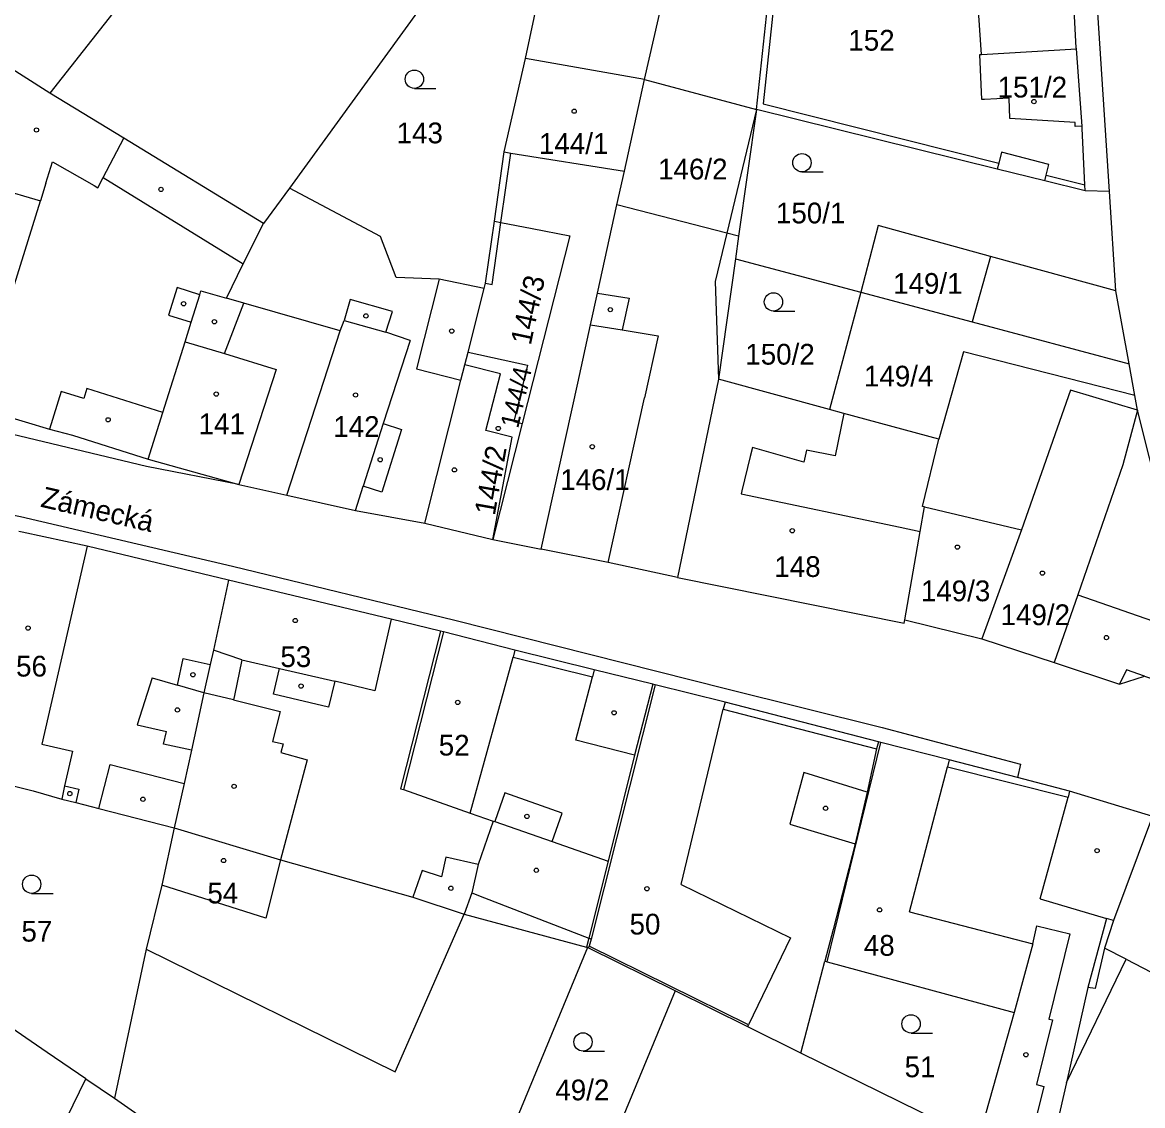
# Model space of a CAD drawing. Extents: x -724107 to -720612, y -1045267 to -1038441.
# Drawn here: x -722911.9 to -722820.2, y -1042539.9 to -1042451.2 of the extents above; entities that cross this region are included whole.
import ezdxf

# ---------------------------------------------------------------- set-up
doc = ezdxf.new("R2010")
doc.units = 0
for name, color, linetype in [('Hranice parcel', 7, 'Continuous'), ('Parcelní čísla', 7, 'Continuous'), ('Pop  PČ popisy', 7, 'Continuous'), ('Vnitřní kresba', 7, 'Continuous'), ('Značky budov', 7, 'Continuous'), ('Značky kultur', 7, 'Continuous')]:
    doc.layers.add(name, color=color, linetype=linetype)

msp = doc.modelspace()

# ---------------------------------------------------------------- linework, layer by layer
at = {"layer": 'Hranice parcel'}
for p, q in [((-722883.48, -1042423.7), (-722909.7, -1042456.98)), ((-722870.73, -1042454.14), (-722866.54, -1042434.46)), ((-722851.81, -1042458.31), (-722849.83, -1042439.52)), ((-722833.38, -1042453.83), (-722825.61, -1042453.34)), ((-722909.7, -1042456.98), (-722913.77, -1042454.38)), ((-722860.98, -1042455.87), (-722870.73, -1042454.14)), ((-722860.98, -1042455.87), (-722851.81, -1042458.31)), ((-722851.81, -1042458.31), (-722853.28, -1042468.71)), ((-722890.07, -1042464.77), (-722892.18, -1042467.66)), ((-722853.28, -1042468.71), (-722853.54, -1042470.56)), ((-722853.54, -1042470.56), (-722854.93, -1042480.42)), ((-722853.54, -1042470.56), (-722843.28, -1042473.29)), ((-722875.44, -1042478.21), (-722874.12, -1042472.97)), ((-722843.28, -1042473.29), (-722845.82, -1042482.9)), ((-722821.29, -1042479.15), (-722822.38, -1042473.18)), ((-722875.71, -1042479.24), (-722875.44, -1042478.21)), ((-722820.82, -1042481.76), (-722821.29, -1042479.15)), ((-722854.93, -1042480.42), (-722858.28, -1042496.66)), ((-722845.82, -1042482.9), (-722854.93, -1042480.42)), ((-722820.6, -1042482.96), (-722820.82, -1042481.76)), ((-722871, -1042484.05), (-722873.4, -1042493.55)), ((-722901.63, -1042486.96), (-722894.22, -1042489.05)), ((-722894.22, -1042489.05), (-722890.27, -1042489.9)), ((-722878.97, -1042492.2), (-722873.4, -1042493.55)), ((-722873.4, -1042493.55), (-722869.46, -1042494.33)), ((-722839.65, -1042500.11), (-722833.35, -1042501.68)), ((-722875.77, -1042524.24), (-722865.74, -1042526.94)), ((-722901.8, -1042527.09), (-722904.41, -1042539.31)), ((-722865.74, -1042526.94), (-722865.65, -1042526.96)), ((-722848.18, -1042535.63), (-722846.22, -1042528.09)), ((-722833.65, -1042542.74), (-722848.18, -1042535.63)), ((-722920.09, -1042565.04), (-722906.74, -1042537.72)), ((-722906.74, -1042537.72), (-722904.41, -1042539.31)), ((-722904.41, -1042539.31), (-722878.18, -1042557.45))]:
    msp.add_line(p, q, dxfattribs=at)
for points in [[(-722825.61, -1042453.34), (-722825.62, -1042453.26), (-722826.74, -1042432.03)], [(-722866.54, -1042434.46), (-722874.22, -1042442.93), (-722890.07, -1042464.77)], [(-722860.98, -1042455.87), (-722856.48, -1042436.21), (-722856.04, -1042434.28)], [(-722833.38, -1042453.83), (-722834.39, -1042439.02), (-722837.47, -1042439.07), (-722845.44, -1042438.99), (-722849.33, -1042439.46), (-722849.83, -1042439.52)], [(-722825.15, -1042459.69), (-722825.34, -1042457.08), (-722825.61, -1042453.34)], [(-722873.28, -1042467.48), (-722872.47, -1042461.8), (-722870.73, -1042454.14)], [(-722825.15, -1042459.69), (-722825.71, -1042459.71), (-722825.72, -1042459.38), (-722831.07, -1042459.07), (-722831.13, -1042457.39), (-722833.13, -1042457.49), (-722833.36, -1042457.5), (-722833.53, -1042453.81), (-722833.38, -1042453.83)], [(-722863.24, -1042466.12), (-722862.63, -1042463.38), (-722860.98, -1042455.87)], [(-722892.18, -1042467.66), (-722903.64, -1042460.68), (-722909.7, -1042456.98)], [(-722824.9, -1042464.98), (-722828.2, -1042464.16), (-722832.09, -1042463.2), (-722851.81, -1042458.31)], [(-722824.9, -1042464.98), (-722824.92, -1042464.48), (-722825.13, -1042459.89), (-722825.15, -1042459.69)], [(-722874.12, -1042472.97), (-722877.8, -1042472.21), (-722881.33, -1042472.07), (-722882.62, -1042468.73), (-722890.07, -1042464.77)], [(-722822.38, -1042473.18), (-722822.89, -1042465.05), (-722824.9, -1042464.98)], [(-722869.46, -1042494.33), (-722866.46, -1042480.73), (-722865.41, -1042475.97), (-722864.83, -1042473.37), (-722863.24, -1042466.12)], [(-722853.28, -1042468.71), (-722854.24, -1042468.46), (-722863.24, -1042466.12)], [(-722895.23, -1042473.78), (-722893.87, -1042470.95), (-722892.18, -1042467.66)], [(-722874.12, -1042472.97), (-722874.01, -1042472.54), (-722873.28, -1042467.48)], [(-722873.28, -1042467.48), (-722872.76, -1042467.58), (-722870.19, -1042468.07), (-722867.11, -1042468.66), (-722871, -1042484.05)], [(-722822.38, -1042473.18), (-722832.65, -1042470.35), (-722841.84, -1042467.82), (-722843.28, -1042473.29)], [(-722901.63, -1042486.96), (-722900.43, -1042483.13), (-722898.62, -1042477.34), (-722898.12, -1042475.74), (-722897.42, -1042473.49), (-722897.32, -1042473.18), (-722895.23, -1042473.78)], [(-722843.28, -1042473.29), (-722834.16, -1042475.72), (-722821.29, -1042479.15)], [(-722890.27, -1042489.9), (-722885.92, -1042476.45), (-722893.8, -1042474.19), (-722895.23, -1042473.78)], [(-722998.63, -1042474.73), (-722998.23, -1042474.75), (-722986.16, -1042477.35), (-722956.52, -1042483.21), (-722921.51, -1042489.79), (-722912.09, -1042491.65), (-722894.74, -1042495.72), (-722876.53, -1042500.14), (-722854.35, -1042505.76), (-722841.53, -1042508.93), (-722830.18, -1042511.95), (-722830.43, -1042513.05)], [(-722875.44, -1042478.21), (-722870.57, -1042479.25), (-722871.68, -1042483.87), (-722871, -1042484.05)], [(-722820.82, -1042481.76), (-722834.85, -1042478.18), (-722836.87, -1042485.33)], [(-722894.22, -1042489.05), (-722901.77, -1042487.56), (-722916.05, -1042484.14), (-722935.12, -1042479.99)], [(-722878.97, -1042492.2), (-722876.02, -1042480.48), (-722875.71, -1042479.24)], [(-722873.4, -1042493.55), (-722871.83, -1042485.16), (-722873.97, -1042484.62), (-722872.79, -1042479.97), (-722875.71, -1042479.24)], [(-722921.27, -1042481.14), (-722915.72, -1042482.69), (-722909.71, -1042484.51), (-722907.85, -1042485.01), (-722901.63, -1042486.96)], [(-722820.6, -1042482.96), (-722826.09, -1042481.3), (-722830.1, -1042492.75), (-722833.35, -1042501.68)], [(-722836.87, -1042485.33), (-722844.65, -1042483.22), (-722845.82, -1042482.9)], [(-722819.08, -1042505.06), (-722817.48, -1042500.86), (-722816.65, -1042498.68), (-722820.6, -1042482.96)], [(-722839.65, -1042500.11), (-722838.41, -1042492.88), (-722838.06, -1042490.87), (-722838.22, -1042490.83), (-722836.87, -1042485.33)], [(-722890.27, -1042489.9), (-722884.67, -1042491.16), (-722878.97, -1042492.2)], [(-722895.06, -1042496.87), (-722906.65, -1042494.1), (-722911.95, -1042492.94), (-722912.24, -1042492.88)], [(-722858.28, -1042496.66), (-722863.97, -1042495.42), (-722869.46, -1042494.33)], [(-722895.06, -1042496.87), (-722896.3, -1042502.6), (-722896.56, -1042503.78), (-722897.07, -1042506.11), (-722897.88, -1042509.78), (-722898.1, -1042510.81), (-722898.7, -1042513.54), (-722899.5, -1042517.17)], [(-722877.7, -1042501.05), (-722881.75, -1042500.08), (-722895.06, -1042496.87)], [(-722858.28, -1042496.66), (-722839.71, -1042500.39), (-722839.65, -1042500.11)], [(-722877.7, -1042501.05), (-722880.97, -1042513.96), (-722880.73, -1042514.02), (-722875.26, -1042515.95), (-722873.37, -1042516.61), (-722873.24, -1042516.65), (-722868.55, -1042518.28), (-722863.96, -1042519.88)], [(-722860.3, -1042505.39), (-722865.1, -1042504.21), (-722871.61, -1042502.6), (-722877.46, -1042501.11), (-722877.7, -1042501.05)], [(-722833.35, -1042501.68), (-722827.43, -1042503.63), (-722822.07, -1042505.39), (-722820.02, -1042504.73), (-722819.08, -1042505.06)], [(-722860.3, -1042505.39), (-722861.81, -1042511.21), (-722863.96, -1042519.88)], [(-722841.83, -1042510.12), (-722854.39, -1042506.87), (-722860.1, -1042505.44), (-722860.3, -1042505.39)], [(-722841.83, -1042510.12), (-722841.98, -1042510.7), (-722842.76, -1042514.24), (-722843.72, -1042518.48), (-722845.54, -1042525.48), (-722846.22, -1042528.09)], [(-722830.43, -1042513.05), (-722836.02, -1042511.59), (-722841.63, -1042510.17), (-722841.83, -1042510.12)], [(-722917.19, -1042512.61), (-722916.9, -1042512.68), (-722911.07, -1042514.14), (-722908.71, -1042514.8), (-722907.57, -1042515.09), (-722905.68, -1042515.58), (-722899.5, -1042517.17)], [(-722819.35, -1042516.23), (-722826.18, -1042514.16), (-722830.43, -1042513.05)], [(-722819.35, -1042516.23), (-722819.53, -1042516.64), (-722822.56, -1042524.75), (-722823.32, -1042527.02), (-722824.07, -1042530.33), (-722824.67, -1042530.25), (-722826.43, -1042538.01), (-722827.84, -1042544.23), (-722829.66, -1042553.05), (-722830.59, -1042557.46)], [(-722899.5, -1042517.17), (-722900.53, -1042521.87), (-722901.8, -1042527.09)], [(-722899.5, -1042517.17), (-722890.81, -1042519.79), (-722879.97, -1042522.84), (-722875.77, -1042524.24)], [(-722863.96, -1042519.88), (-722865.55, -1042526.2), (-722865.74, -1042526.94)], [(-722901.8, -1042527.09), (-722881.4, -1042537.14), (-722875.77, -1042524.24)], [(-722865.65, -1042526.96), (-722871.75, -1042541.68), (-722872.75, -1042544.1)], [(-722858.48, -1042530.51), (-722865.55, -1042527.01), (-722865.65, -1042526.96)], [(-722906.74, -1042537.72), (-722909.91, -1042535.55), (-722921.05, -1042527.93)], [(-722846.22, -1042528.09), (-722846.02, -1042528.14), (-722830.71, -1042532.28), (-722833.65, -1042542.74)], [(-722858.48, -1042530.51), (-722864.58, -1042545.27), (-722865.6, -1042547.72)], [(-722848.18, -1042535.63), (-722852.53, -1042533.45), (-722858.48, -1042530.51)]]:
    msp.add_lwpolyline(points, dxfattribs=at)
at = {"layer": 'Vnitřní kresba'}
for p, q in [((-722822.89, -1042465.05), (-722825.06, -1042431.81)), ((-722849.33, -1042439.46), (-722851.26, -1042457.87)), ((-722851.26, -1042457.87), (-722831.97, -1042462.71)), ((-722851.81, -1042458.31), (-722854.24, -1042468.46)), ((-722905.33, -1042463.9), (-722903.64, -1042460.68)), ((-722910.02, -1042464.35), (-722909.48, -1042462.6)), ((-722909.48, -1042462.6), (-722906.07, -1042464.56)), ((-722872.76, -1042467.58), (-722871.93, -1042461.89)), ((-722872.47, -1042461.8), (-722871.93, -1042461.89)), ((-722871.93, -1042461.89), (-722862.63, -1042463.38)), ((-722831.75, -1042461.83), (-722831.97, -1042462.71)), ((-722827.87, -1042462.84), (-722831.75, -1042461.83)), ((-722831.97, -1042462.71), (-722832.09, -1042463.2)), ((-722828.08, -1042463.69), (-722827.87, -1042462.84)), ((-722916.31, -1042464.08), (-722910.47, -1042465.8)), ((-722910.02, -1042464.35), (-722910.47, -1042465.8)), ((-722905.77, -1042464.73), (-722905.33, -1042463.9)), ((-722905.33, -1042463.9), (-722893.87, -1042470.95)), ((-722828.2, -1042464.16), (-722828.08, -1042463.69)), ((-722828.08, -1042463.69), (-722824.92, -1042464.48)), ((-722906.07, -1042464.56), (-722905.77, -1042464.73)), ((-722915.72, -1042482.69), (-722910.47, -1042465.8)), ((-722873.47, -1042472.66), (-722872.76, -1042467.58)), ((-722854.24, -1042468.46), (-722855.19, -1042472.42)), ((-722832.65, -1042470.35), (-722834.16, -1042475.72)), ((-722877.8, -1042472.21), (-722879.65, -1042479.57)), ((-722874.01, -1042472.54), (-722873.47, -1042472.66)), ((-722855.19, -1042472.42), (-722854.93, -1042480.42)), ((-722899.27, -1042472.91), (-722899.98, -1042475.16)), ((-722897.42, -1042473.49), (-722899.27, -1042472.91)), ((-722864.83, -1042473.37), (-722862.25, -1042473.78)), ((-722895.4, -1042478.3), (-722893.8, -1042474.19)), ((-722885.09, -1042473.88), (-722885.59, -1042475.61)), ((-722881.64, -1042474.88), (-722885.09, -1042473.88)), ((-722862.25, -1042473.78), (-722862.82, -1042476.38)), ((-722899.98, -1042475.16), (-722898.12, -1042475.74)), ((-722882.17, -1042476.55), (-722881.64, -1042474.88)), ((-722885.92, -1042476.45), (-722885.59, -1042475.61)), ((-722885.59, -1042475.61), (-722882.17, -1042476.55)), ((-722865.41, -1042475.97), (-722862.82, -1042476.38)), ((-722862.82, -1042476.38), (-722859.88, -1042476.85)), ((-722880.18, -1042477.24), (-722882.38, -1042484.05)), ((-722880.18, -1042477.24), (-722882.17, -1042476.55)), ((-722859.88, -1042476.85), (-722861, -1042481.94)), ((-722898.62, -1042477.34), (-722895.4, -1042478.3)), ((-722895.4, -1042478.3), (-722891.15, -1042479.61)), ((-722891.15, -1042479.61), (-722894.22, -1042489.05)), ((-722879.65, -1042479.57), (-722876.02, -1042480.48)), ((-722908.77, -1042481.43), (-722909.71, -1042484.51)), ((-722906.9, -1042482), (-722908.77, -1042481.43)), ((-722906.66, -1042481.18), (-722906.9, -1042482)), ((-722900.43, -1042483.13), (-722906.66, -1042481.18)), ((-722863.97, -1042495.42), (-722861, -1042481.94)), ((-722844.65, -1042483.22), (-722845.36, -1042486.7)), ((-722820.6, -1042482.96), (-722821.8, -1042487.44)), ((-722882.38, -1042484.05), (-722884.03, -1042489.17)), ((-722880.89, -1042484.53), (-722882.51, -1042489.66)), ((-722882.38, -1042484.05), (-722880.89, -1042484.53)), ((-722852.15, -1042486), (-722852.33, -1042486.74)), ((-722847.93, -1042487.21), (-722852.15, -1042486)), ((-722847.73, -1042486.22), (-722847.93, -1042487.21)), ((-722845.36, -1042486.7), (-722847.73, -1042486.22)), ((-722852.33, -1042486.74), (-722853.02, -1042489.55)), ((-722821.8, -1042487.44), (-722825.5, -1042498.07)), ((-722884.67, -1042491.16), (-722884.03, -1042489.17)), ((-722882.51, -1042489.66), (-722884.03, -1042489.17)), ((-722853.02, -1042489.55), (-722853.08, -1042489.79)), ((-722853.08, -1042489.79), (-722840.04, -1042492.54)), ((-722838.06, -1042490.87), (-722830.1, -1042492.75)), ((-722840.04, -1042492.54), (-722838.41, -1042492.88)), ((-722906.65, -1042494.1), (-722910.35, -1042510.3)), ((-722825.5, -1042498.07), (-722827.43, -1042503.63)), ((-722825.5, -1042498.07), (-722817.48, -1042500.86)), ((-722881.75, -1042500.08), (-722883.08, -1042505.93)), ((-722877.46, -1042501.11), (-722880.73, -1042514.02)), ((-722893.96, -1042503.39), (-722896.3, -1042502.6)), ((-722871.61, -1042502.6), (-722871.75, -1042503.18)), ((-722899.24, -1042505.48), (-722898.77, -1042503.29)), ((-722898.77, -1042503.29), (-722896.56, -1042503.78)), ((-722893.96, -1042503.39), (-722894.57, -1042506.33)), ((-722893.96, -1042503.39), (-722890.88, -1042504.11)), ((-722875.26, -1042515.95), (-722871.75, -1042503.18)), ((-722871.75, -1042503.18), (-722865.25, -1042504.79)), ((-722891.37, -1042506.21), (-722890.88, -1042504.11)), ((-722890.88, -1042504.11), (-722886.36, -1042505.16)), ((-722866.6, -1042509.97), (-722865.25, -1042504.79)), ((-722865.1, -1042504.21), (-722865.25, -1042504.79)), ((-722821.52, -1042504.21), (-722822.07, -1042505.39)), ((-722820.02, -1042504.73), (-722821.52, -1042504.21)), ((-722901.31, -1042504.88), (-722902.54, -1042508.72)), ((-722901.31, -1042504.88), (-722899.24, -1042505.48)), ((-722897.07, -1042506.11), (-722899.24, -1042505.48)), ((-722886.36, -1042505.16), (-722886.86, -1042507.29)), ((-722883.08, -1042505.93), (-722886.36, -1042505.16)), ((-722860.1, -1042505.44), (-722865.36, -1042526.27)), ((-722894.64, -1042506.68), (-722897.07, -1042506.11)), ((-722894.57, -1042506.33), (-722894.64, -1042506.68)), ((-722894.64, -1042506.68), (-722890.83, -1042507.63)), ((-722886.86, -1042507.29), (-722891.37, -1042506.21)), ((-722857.99, -1042521.81), (-722854.54, -1042507.45)), ((-722854.39, -1042506.87), (-722854.54, -1042507.45)), ((-722854.54, -1042507.45), (-722841.98, -1042510.7)), ((-722890.83, -1042507.63), (-722891.45, -1042510.1)), ((-722902.54, -1042508.72), (-722900.15, -1042509.26)), ((-722900.38, -1042510.31), (-722900.15, -1042509.26)), ((-722910.35, -1042510.3), (-722907.84, -1042510.87)), ((-722898.1, -1042510.81), (-722900.38, -1042510.31)), ((-722891.45, -1042510.1), (-722890.59, -1042510.28)), ((-722890.59, -1042510.28), (-722890.78, -1042511)), ((-722861.81, -1042511.21), (-722866.6, -1042509.97)), ((-722846.02, -1042528.14), (-722841.63, -1042510.17)), ((-722907.84, -1042510.87), (-722908.49, -1042513.73)), ((-722890.78, -1042511), (-722888.62, -1042511.58)), ((-722905.68, -1042515.58), (-722904.75, -1042511.98)), ((-722904.75, -1042511.98), (-722898.7, -1042513.54)), ((-722888.62, -1042511.58), (-722890.81, -1042519.79)), ((-722839.27, -1042524.03), (-722836.17, -1042512.17)), ((-722836.02, -1042511.59), (-722836.17, -1042512.17)), ((-722836.17, -1042512.17), (-722826.28, -1042514.66)), ((-722847.93, -1042512.64), (-722849.07, -1042516.86)), ((-722842.76, -1042514.24), (-722847.93, -1042512.64)), ((-722908.49, -1042513.73), (-722908.71, -1042514.8)), ((-722908.49, -1042513.73), (-722907.32, -1042514)), ((-722907.32, -1042514), (-722907.57, -1042515.09)), ((-722872.42, -1042514.29), (-722873.24, -1042516.65)), ((-722867.74, -1042515.95), (-722872.42, -1042514.29)), ((-722828.59, -1042522.97), (-722826.28, -1042514.66)), ((-722826.18, -1042514.16), (-722826.28, -1042514.66)), ((-722873.37, -1042516.61), (-722874.61, -1042520.17)), ((-722868.55, -1042518.28), (-722867.74, -1042515.95)), ((-722849.07, -1042516.86), (-722843.72, -1042518.48)), ((-722890.81, -1042519.79), (-722892.01, -1042524.57)), ((-722877.25, -1042519.56), (-722877.62, -1042521.18)), ((-722874.61, -1042520.17), (-722877.25, -1042519.56)), ((-722874.61, -1042520.17), (-722875.12, -1042522.49)), ((-722879.2, -1042520.66), (-722879.97, -1042522.84)), ((-722877.62, -1042521.18), (-722879.2, -1042520.66)), ((-722892.01, -1042524.57), (-722900.53, -1042521.87)), ((-722857.99, -1042521.81), (-722849.02, -1042526.17)), ((-722875.12, -1042522.49), (-722875.77, -1042524.24)), ((-722875.12, -1042522.49), (-722874.08, -1042522.89)), ((-722874.08, -1042522.89), (-722865.55, -1042526.2)), ((-722828.59, -1042522.97), (-722823.14, -1042524.58)), ((-722839.27, -1042524.03), (-722829.17, -1042526.66)), ((-722823.14, -1042524.58), (-722824.67, -1042530.25)), ((-722822.56, -1042524.75), (-722823.14, -1042524.58)), ((-722829.17, -1042526.66), (-722828.85, -1042525.19)), ((-722828.85, -1042525.19), (-722826.15, -1042525.84)), ((-722826.15, -1042525.84), (-722827.88, -1042532.82)), ((-722865.36, -1042526.27), (-722865.55, -1042526.2)), ((-722865.55, -1042527.01), (-722865.51, -1042526.86)), ((-722865.36, -1042526.27), (-722865.51, -1042526.86)), ((-722852.46, -1042533.31), (-722865.51, -1042526.86)), ((-722849.02, -1042526.17), (-722852.46, -1042533.31)), ((-722829.17, -1042526.66), (-722830.71, -1042532.28)), ((-722821.54, -1042527.93), (-722823.32, -1042527.02)), ((-722826.43, -1042538.01), (-722821.54, -1042527.93)), ((-722821.54, -1042527.93), (-722814.12, -1042531.75)), ((-722827.57, -1042532.9), (-722828.89, -1042538.19)), ((-722827.88, -1042532.82), (-722827.57, -1042532.9)), ((-722852.53, -1042533.45), (-722852.46, -1042533.31)), ((-722828.28, -1042538.34), (-722829.63, -1042543.77)), ((-722828.89, -1042538.19), (-722828.28, -1042538.34))]:
    msp.add_line(p, q, dxfattribs=at)
at = {"layer": 'Značky budov'}
for centre in [(-722829.087, -1042457.669), (-722866.747, -1042458.459), (-722910.787, -1042459.999), (-722900.587, -1042464.869), (-722898.737, -1042474.229), (-722863.787, -1042474.719), (-722883.807, -1042475.229), (-722896.217, -1042475.709), (-722876.777, -1042476.469), (-722896.067, -1042481.629), (-722884.657, -1042481.709), (-722904.917, -1042483.739), (-722872.967, -1042484.449), (-722865.267, -1042485.949), (-722882.637, -1042487.009), (-722876.557, -1042487.839), (-722848.887, -1042492.829), (-722835.357, -1042494.169), (-722828.397, -1042496.299), (-722889.597, -1042500.179), (-722911.477, -1042500.799), (-722823.147, -1042501.579), (-722897.977, -1042504.619), (-722889.117, -1042505.549), (-722899.247, -1042507.499), (-722876.287, -1042506.889), (-722863.477, -1042507.739), (-722894.607, -1042513.759), (-722908.057, -1042514.359), (-722902.067, -1042514.819), (-722846.157, -1042515.559), (-722870.617, -1042516.229), (-722823.917, -1042519.029), (-722895.467, -1042519.839), (-722869.847, -1042520.639), (-722876.847, -1042522.109), (-722860.787, -1042522.149), (-722841.727, -1042523.879), (-722829.747, -1042535.749)]:
    msp.add_circle(centre, 0.175, dxfattribs=at)
at = {"layer": 'Značky kultur'}
for p, q in [((-722879.833, -1042456.59), (-722878.083, -1042456.59)), ((-722848.093, -1042463.43), (-722846.343, -1042463.43)), ((-722850.423, -1042474.83), (-722848.673, -1042474.83)), ((-722911.183, -1042522.53), (-722909.433, -1042522.53)), ((-722839.153, -1042533.97), (-722837.403, -1042533.97)), ((-722866.023, -1042535.45), (-722864.273, -1042535.45))]:
    msp.add_line(p, q, dxfattribs=at)
for centre in [(-722879.833, -1042455.84), (-722848.093, -1042462.68), (-722850.423, -1042474.08), (-722911.183, -1042521.78), (-722839.153, -1042533.22), (-722866.023, -1042534.7)]:
    msp.add_circle(centre, 0.75, dxfattribs=at)

# ---------------------------------------------------------------- texts
at = {"layer": 'Parcelní čísla'}
for s, p in [('152', (-722844.29, -1042453.5)), ('151/2', (-722832.063, -1042457.34)), ('143', (-722881.29, -1042461.09)), ('144/1', (-722869.63, -1042461.96)), ('146/2', (-722859.873, -1042464.05)), ('150/1', (-722850.22, -1042467.65)), ('149/1', (-722840.623, -1042473.42)), ('150/2', (-722852.73, -1042479.22)), ('149/4', (-722843.013, -1042481.01)), ('141', (-722897.51, -1042484.92)), ('142', (-722886.48, -1042485.14)), ('146/1', (-722867.893, -1042489.49)), ('148', (-722850.35, -1042496.61)), ('149/3', (-722838.35, -1042498.6)), ('149/2', (-722831.82, -1042500.56)), ('53', (-722890.81, -1042503.99)), ('56', (-722912.46, -1042504.77)), ('52', (-722877.84, -1042511.24)), ('54', (-722896.79, -1042523.35)), ('57', (-722912.02, -1042526.48)), ('50', (-722862.21, -1042525.9)), ('48', (-722843.02, -1042527.64)), ('51', (-722839.68, -1042537.59)), ('49/2', (-722868.29, -1042539.48))]:
    msp.add_text(s, height=1.7, dxfattribs=at).set_placement(p)
for s, height, rotation, p in [('144/3', 1.7, 78, (-722870.305, -1042477.689)), ('144/4', 1.504, 77, (-722871.339, -1042484.499)), ('144/2', 1.7, 80, (-722873.252, -1042491.637))]:
    msp.add_text(s, height=height, rotation=rotation, dxfattribs=at).set_placement(p)
at = {"layer": 'Pop  PČ popisy'}
msp.add_text('Zámecká', height=1.7, rotation=347, dxfattribs=at).set_placement((-722910.521, -1042490.848))

doc.saveas('drawing.dxf')
